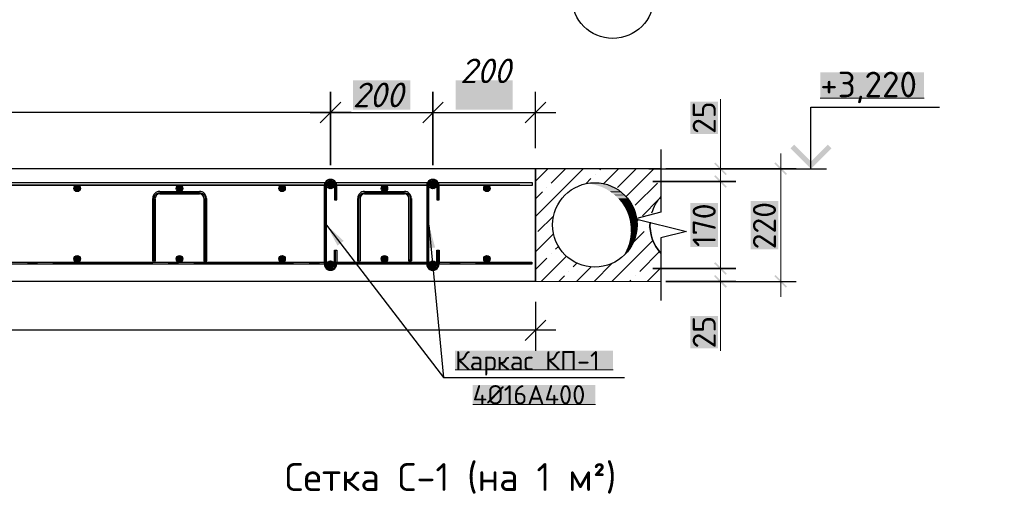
# Model space of a CAD drawing. Header units: millimetres. Extents: x 363306 to 7757304, y 1022887 to 1207196.
# Tile 607 of 656: x 2097948 to 2106967, y 1066486 to 1070910. Entities that reach past the tile are written whole.
import ezdxf

# ---------------------------------------------------------------- set-up
doc = ezdxf.new("R2010")
doc.units = ezdxf.units.MM
for name, color, linetype in [('0 @ 100', 7, 'Continuous'), ('PDF3_0', 7, 'Continuous'), ('PDF3__Армирования', 1, 'Continuous'), ('PDF3_Text', 7, 'Continuous'), ('PDF4_0', 7, 'Continuous'), ('PDF4_Text', 7, 'Continuous')]:
    doc.layers.add(name, color=color, linetype=linetype)
doc.layers.add('ACO-текст', color=7, linetype='Continuous', lineweight=20)
doc.layers.add('текст', color=7, linetype='Continuous', lineweight=25)
doc.layers.add('PDF3__ось', color=7, linetype='Continuous', true_color=0x989898)
doc.layers.add('PDF3_Layer7', color=7, linetype='Continuous', true_color=0x947000)
doc.styles.add('iso', font='isocpeur.TTF')
doc.styles.add('Mirazam', font='isocpeui.ttf')
doc.styles.add('PDF ISOCPEUR', font='isocpeur.TTF')
doc.styles.add('PDF ISOCPEUR Italic', font='isocpeui.ttf')
doc.styles.get("Standard").update_dxf_attribs({"font": 'isocpeui.ttf'})
doc.styles.add('ГОСТ 2.304', font='isocpeui.ttf')

msp = doc.modelspace()

# ---------------------------------------------------------------- linework, layer by layer
at = {"layer": 'PDF3_0', "lineweight": 25, "elevation": 0}
for points in [[(2100795.361, 1070247.048), (2100795.361, 1069575.186)], [(2101733.079, 1070247.048), (2101733.079, 1069575.186)], [(2100889.277, 1070153.132), (2100701.445, 1069965.3)], [(2101639.162, 1069965.3), (2101826.995, 1070153.132)], [(2104508.664, 1069426.365), (2103748.665, 1069426.365)], [(2104508.664, 1068628.8), (2103748.665, 1068628.8)]]:
    msp.add_lwpolyline(points, close=True, dxfattribs=at)
for points in [[(2102672.241, 1069731.232), (2102672.241, 1070247.048)], [(2102578.324, 1069965.3), (2102766.157, 1070153.132)], [(2100983.194, 1070059.216), (2089344.808, 1070059.216)], [(2100607.529, 1070059.216), (2101920.911, 1070059.216)], [(2101545.246, 1070059.216), (2102860.073, 1070059.216)], [(2105196.419, 1069543.399), (2105196.419, 1070106.896), (2106373.984, 1070106.896)], [(2103822.353, 1069719.673), (2103822.353, 1069543.399), (2103822.353, 1069144.617), (2103588.285, 1069085.377), (2104056.421, 1068968.343), (2103822.353, 1068910.548), (2103822.353, 1068510.321), (2103822.353, 1068335.492)], [(2103709.654, 1069543.399), (2105338.016, 1069543.399)], [(2105060.602, 1069543.399), (2103867.144, 1069543.399), (2104508.664, 1069543.399)], [(2100759.24, 1069027.582), (2101829.884, 1067630.398)], [(2101696.957, 1069027.582), (2101829.884, 1067630.398), (2103488.589, 1067630.398)], [(2104508.664, 1068510.321), (2103867.144, 1068510.321), (2105060.602, 1068510.321)], [(2102672.241, 1068323.933), (2102672.241, 1067874.58)], [(2102578.324, 1067968.497), (2102766.157, 1068156.329)], [(2102860.073, 1068062.413), (2089344.808, 1068062.413)]]:
    msp.add_lwpolyline(points, dxfattribs=at)
at = {"layer": 'PDF3_0', "lineweight": 18, "elevation": 0}
for points in [[(2104367.067, 1070180.585), (2104367.067, 1069543.399)], [(2104367.067, 1069284.768), (2104367.067, 1069683.551)], [(2104919.005, 1068370.169), (2104919.005, 1069683.551)], [(2103859.919, 1069543.399), (2104830.869, 1069543.399)], [(2104367.067, 1068487.203), (2104367.067, 1069566.517)], [(2104367.067, 1068768.952), (2104367.067, 1068370.169)], [(2104367.067, 1067873.136), (2104367.067, 1068510.321)]]:
    msp.add_lwpolyline(points, dxfattribs=at)
at = {"layer": 'PDF3_0', "color": 7, "lineweight": 0, "true_color": 0xffffff, "elevation": 0}
for points in [[(2105281.666, 1070190.699), (2106232.387, 1070190.699)], [(2101935.36, 1067701.197), (2103383.114, 1067701.197)], [(2102097.184, 1067383.326), (2103221.289, 1067383.326)]]:
    msp.add_lwpolyline(points, dxfattribs=at)
at = {"layer": 'PDF3_0', "lineweight": 30, "elevation": 0}
for points in [[(2102672.241, 1069543.399), (2087749.677, 1069543.399)], [(2102672.241, 1069543.399), (2102672.241, 1068510.321), (2102672.241, 1069543.399)], [(2102672.241, 1068510.321), (2089532.64, 1068510.321)]]:
    msp.add_lwpolyline(points, dxfattribs=at)
at = {"layer": 'PDF3_0', "color": 8, "lineweight": 25, "true_color": 0x767676, "elevation": 0}
for points in [[(2102672.241, 1069429.255), (2102786.385, 1069543.399)], [(2102672.241, 1069105.605), (2103110.035, 1069543.399)], [(2102816.727, 1069411.917), (2102948.21, 1069543.399)], [(2103261.745, 1069533.285), (2103271.86, 1069543.399)], [(2103296.422, 1069406.137), (2103433.684, 1069543.399)], [(2103425.015, 1069371.46), (2103595.509, 1069543.399)], [(2103503.038, 1069287.658), (2103757.334, 1069543.399)], [(2103134.597, 1069406.137), (2103180.833, 1069452.373)], [(2103221.289, 1069492.829), (2103221.289, 1069492.829)], [(2103586.84, 1069209.635), (2103789.121, 1069411.917)], [(2102672.241, 1069267.43), (2102735.815, 1069331.004)], [(2102776.271, 1069371.46), (2102776.271, 1069371.46)], [(2103651.859, 1069112.83), (2103803.57, 1069265.985)], [(2102695.358, 1068966.898), (2102838.4, 1069109.94)], [(2103602.734, 1069063.704), (2103617.182, 1069078.153)], [(2103570.947, 1068870.092), (2103667.752, 1068966.898)], [(2103708.209, 1069007.354), (2103708.209, 1069007.354)], [(2102672.241, 1068781.955), (2102838.4, 1068946.67)], [(2103373, 1068510.321), (2103748.665, 1068885.986)], [(2102857.183, 1068805.073), (2102883.191, 1068831.081)], [(2103627.296, 1068602.792), (2103807.904, 1068783.4)], [(2102672.241, 1068620.131), (2102776.271, 1068724.161)], [(2102725.701, 1068510.321), (2102955.434, 1068741.499)], [(2102816.727, 1068764.617), (2102816.727, 1068764.617)], [(2102978.552, 1068602.792), (2102978.552, 1068602.792)], [(2103019.008, 1068643.248), (2103052.24, 1068676.48)], [(2103049.35, 1068510.321), (2103179.388, 1068641.804)], [(2103211.175, 1068510.321), (2103373, 1068673.591)], [(2103696.65, 1068510.321), (2103822.353, 1068636.024)], [(2102887.525, 1068510.321), (2102938.096, 1068562.336)], [(2103534.825, 1068510.321), (2103546.384, 1068521.88)], [(2103586.84, 1068562.336), (2103586.84, 1068562.336)]]:
    msp.add_lwpolyline(points, dxfattribs=at)
at = {"layer": 'PDF3_0', "color": 1, "lineweight": 20, "elevation": 0}
for points in [[(2100766.464, 1069387.354), (2100793.916, 1069416.251)], [(2100766.464, 1069378.685), (2100802.586, 1069414.806)], [(2100769.354, 1069400.358), (2100782.357, 1069413.361)], [(2100769.354, 1069372.905), (2100809.81, 1069411.917)], [(2100773.688, 1069367.126), (2100814.144, 1069407.582)], [(2101704.181, 1069387.354), (2101733.079, 1069416.251)], [(2101705.626, 1069378.685), (2101741.748, 1069414.806)], [(2101707.071, 1069400.358), (2101720.075, 1069413.361)], [(2101708.516, 1069372.905), (2101747.527, 1069411.917)], [(2101712.85, 1069367.126), (2101753.307, 1069407.582)], [(2100778.023, 1069362.791), (2100818.479, 1069403.247)], [(2100785.247, 1069359.901), (2100821.369, 1069397.468)], [(2100792.472, 1069358.457), (2100824.259, 1069390.244)], [(2100802.586, 1069358.457), (2100822.814, 1069380.129)], [(2101717.185, 1069362.791), (2101757.641, 1069403.247)], [(2101722.964, 1069359.901), (2101760.531, 1069397.468)], [(2101730.189, 1069358.457), (2101761.976, 1069390.244)], [(2101740.303, 1069358.457), (2101761.976, 1069380.129)], [(2100766.464, 1068669.256), (2100793.916, 1068698.153)], [(2100766.464, 1068660.587), (2100802.586, 1068696.708)], [(2100769.354, 1068682.26), (2100782.357, 1068695.264)], [(2100769.354, 1068654.807), (2100809.81, 1068693.819)], [(2100773.688, 1068649.028), (2100814.144, 1068689.484)], [(2100778.023, 1068644.693), (2100818.479, 1068685.15)], [(2101704.181, 1068669.256), (2101733.079, 1068698.153)], [(2101705.626, 1068660.587), (2101741.748, 1068696.708)], [(2101707.071, 1068682.26), (2101720.075, 1068695.264)], [(2101708.516, 1068654.807), (2101747.527, 1068693.819)], [(2101712.85, 1068649.028), (2101753.307, 1068690.929)], [(2101717.185, 1068644.693), (2101757.641, 1068685.15)], [(2100785.247, 1068641.804), (2100821.369, 1068679.37)], [(2100792.472, 1068640.359), (2100824.259, 1068672.146)], [(2100802.586, 1068640.359), (2100822.814, 1068662.032)], [(2101722.964, 1068641.804), (2101760.531, 1068679.37)], [(2101730.189, 1068640.359), (2101761.976, 1068672.146)], [(2101740.303, 1068640.359), (2101761.976, 1068662.032)]]:
    msp.add_lwpolyline(points, dxfattribs=at)
at = {"layer": 'PDF3_0', "color": 22, "lineweight": 20, "true_color": 0xb82d00, "elevation": 0}
for points in [[(2098446.011, 1069362.791), (2098474.908, 1069391.688)], [(2098447.456, 1069352.677), (2098485.022, 1069390.244)], [(2098451.791, 1069344.008), (2098492.247, 1069385.909)], [(2098459.015, 1069338.228), (2098499.471, 1069378.685)], [(2098467.684, 1069335.339), (2098502.361, 1069370.015)], [(2098480.688, 1069335.339), (2098502.361, 1069357.012)], [(2099383.728, 1069362.791), (2099412.626, 1069391.688)], [(2099386.618, 1069352.677), (2099424.185, 1069390.244)], [(2099390.953, 1069344.008), (2099431.409, 1069385.909)], [(2099398.177, 1069338.228), (2099437.188, 1069378.685)], [(2099406.846, 1069335.339), (2099441.523, 1069370.015)], [(2099418.405, 1069335.339), (2099441.523, 1069357.012)], [(2100322.89, 1069362.791), (2100351.788, 1069391.688)], [(2100324.335, 1069352.677), (2100361.902, 1069390.244)], [(2100328.67, 1069344.008), (2100370.571, 1069385.909)], [(2100335.894, 1069338.228), (2100376.35, 1069378.685)], [(2100344.563, 1069335.339), (2100379.24, 1069370.015)], [(2100357.567, 1069335.339), (2100379.24, 1069357.012)], [(2101260.608, 1069362.791), (2101289.505, 1069391.688)], [(2101263.497, 1069352.677), (2101301.064, 1069390.244)], [(2101267.832, 1069344.008), (2101308.288, 1069385.909)], [(2101275.056, 1069338.228), (2101314.068, 1069378.685)], [(2101283.726, 1069335.339), (2101318.402, 1069370.015)], [(2101296.729, 1069335.339), (2101318.402, 1069357.012)], [(2102199.77, 1069362.791), (2102228.667, 1069391.688)], [(2102201.215, 1069352.677), (2102238.781, 1069390.244)], [(2102206.994, 1069344.008), (2102247.45, 1069385.909)], [(2102212.774, 1069338.228), (2102253.23, 1069378.685)], [(2102221.443, 1069335.339), (2102257.564, 1069370.015)], [(2102234.447, 1069335.339), (2102257.564, 1069357.012)], [(2098446.011, 1068712.602), (2098479.243, 1068745.834)], [(2098447.456, 1068725.606), (2098464.794, 1068744.389)], [(2098448.901, 1068702.488), (2098487.912, 1068741.499)], [(2098454.68, 1068695.264), (2098495.136, 1068737.165)], [(2098461.905, 1068690.929), (2098500.916, 1068728.495)], [(2098472.019, 1068688.039), (2098503.806, 1068719.826)], [(2098487.912, 1068690.929), (2098499.471, 1068702.488)], [(2099383.728, 1068712.602), (2099416.96, 1068745.834)], [(2099385.173, 1068725.606), (2099403.956, 1068744.389)], [(2099388.063, 1068702.488), (2099427.074, 1068741.499)], [(2099392.398, 1068695.264), (2099434.299, 1068737.165)], [(2099401.067, 1068690.929), (2099438.633, 1068728.495)], [(2099411.181, 1068688.039), (2099441.523, 1068719.826)], [(2099427.074, 1068690.929), (2099438.633, 1068702.488)], [(2100322.89, 1068712.602), (2100356.122, 1068745.834)], [(2100324.335, 1068725.606), (2100343.119, 1068744.389)], [(2100325.78, 1068702.488), (2100364.792, 1068741.499)], [(2100331.56, 1068695.264), (2100372.016, 1068737.165)], [(2100338.784, 1068690.929), (2100377.795, 1068728.495)], [(2100348.898, 1068688.039), (2100380.685, 1068719.826)], [(2100364.792, 1068690.929), (2100376.35, 1068702.488)], [(2101262.053, 1068712.602), (2101295.284, 1068745.834)], [(2101262.053, 1068725.606), (2101280.836, 1068744.389)], [(2101264.942, 1068702.488), (2101303.954, 1068741.499)], [(2101270.722, 1068695.264), (2101311.178, 1068737.165)], [(2101277.946, 1068690.929), (2101316.957, 1068728.495)], [(2101288.06, 1068688.039), (2101318.402, 1068719.826)], [(2101303.954, 1068690.929), (2101315.513, 1068702.488)], [(2102199.77, 1068712.602), (2102233.002, 1068745.834)], [(2102201.215, 1068725.606), (2102219.998, 1068744.389)], [(2102202.66, 1068702.488), (2102243.116, 1068741.499)], [(2102208.439, 1068695.264), (2102250.34, 1068737.165)], [(2102215.663, 1068690.929), (2102254.675, 1068728.495)], [(2102225.777, 1068688.039), (2102257.564, 1068719.826)], [(2102243.116, 1068690.929), (2102254.675, 1068702.488)]]:
    msp.add_lwpolyline(points, dxfattribs=at)
at = {"layer": 'PDF3_0', "color": 5, "lineweight": 25, "elevation": 0}
for points in [[(2099652.473, 1068689.484), (2099636.58, 1068703.933)], [(2099646.694, 1068688.039), (2099636.58, 1068698.153)], [(2099655.363, 1068690.929), (2099639.469, 1068708.267)], [(2099658.253, 1068695.264), (2099643.804, 1068709.712)], [(2099658.253, 1068701.043), (2099649.583, 1068711.157)], [(2101529.353, 1068689.484), (2101513.459, 1068703.933)], [(2101523.573, 1068688.039), (2101513.459, 1068698.153)], [(2101532.242, 1068690.929), (2101516.349, 1068708.267)], [(2101535.132, 1068695.264), (2101520.683, 1068709.712)], [(2101536.577, 1068701.043), (2101526.463, 1068711.157)]]:
    msp.add_lwpolyline(points, dxfattribs=at)
at = {"layer": 'PDF3_0', "lineweight": 0, "elevation": 0}
msp.add_lwpolyline([(2102672.241, 1068510.321), (2103822.353, 1068510.321)], dxfattribs=at)
at = {"layer": 'PDF3_0', "color": 7, "true_color": 0xffffff, "transparency": 33554559}
for points in [[(2105281.666, 1070426.212, 0), (2106232.387, 1070426.212, 0), (2105281.666, 1070190.699, 0)], [(2106232.387, 1070426.212, 0), (2105281.666, 1070190.699, 0), (2106232.387, 1070190.699, 0)], [(2101001.977, 1070353.968, 0), (2101001.977, 1070083.779, 0), (2101526.463, 1070353.968, 0)], [(2101001.977, 1070083.779, 0), (2101526.463, 1070353.968, 0), (2101526.463, 1070083.779, 0)], [(2101941.139, 1070353.968, 0), (2101941.139, 1070083.779, 0), (2102464.18, 1070353.968, 0)], [(2101941.139, 1070083.779, 0), (2102464.18, 1070353.968, 0), (2102464.18, 1070083.779, 0)], [(2104091.098, 1069862.714, 0), (2104343.949, 1069862.714, 0), (2104091.098, 1070157.467, 0)], [(2104343.949, 1069862.714, 0), (2104091.098, 1070157.467, 0), (2104343.949, 1070157.467, 0)], [(2104091.098, 1068826.746, 0), (2104343.949, 1068826.746, 0), (2104091.098, 1069228.419, 0)], [(2104343.949, 1068826.746, 0), (2104091.098, 1069228.419, 0), (2104343.949, 1069228.419, 0)], [(2104643.036, 1068805.073, 0), (2104895.888, 1068805.073, 0), (2104643.036, 1069248.647, 0)], [(2104895.888, 1068805.073, 0), (2104643.036, 1069248.647, 0), (2104895.888, 1069248.647, 0)], [(2104091.098, 1067896.253, 0), (2104343.949, 1067896.253, 0), (2104091.098, 1068192.451, 0)], [(2104343.949, 1067896.253, 0), (2104091.098, 1068192.451, 0), (2104343.949, 1068192.451, 0)], [(2101935.36, 1067876.025, 0), (2103383.114, 1067876.025, 0), (2101935.36, 1067701.197, 0)], [(2103383.114, 1067876.025, 0), (2101935.36, 1067701.197, 0), (2103383.114, 1067701.197, 0)], [(2102097.184, 1067559.6, 0), (2103221.289, 1067559.6, 0), (2102097.184, 1067383.326, 0)], [(2103221.289, 1067559.6, 0), (2102097.184, 1067383.326, 0), (2103221.289, 1067383.326, 0)]]:
    msp.add_solid(points, dxfattribs=at)
at = {"layer": 'PDF3_0', "transparency": 33554559}
for points in [[(2105008.587, 1069731.232, 0), (2105196.419, 1069609.863, 0), (2105041.819, 1069764.464, 0)], [(2105196.419, 1069543.399, 0), (2105008.587, 1069731.232, 0), (2105196.419, 1069609.863, 0)], [(2105384.252, 1069731.232, 0), (2105196.419, 1069609.863, 0), (2105351.02, 1069764.464, 0)], [(2105196.419, 1069543.399, 0), (2105384.252, 1069731.232, 0), (2105196.419, 1069609.863, 0)], [(2104426.306, 1069495.719, 0), (2104309.272, 1069591.08, 0), (2104319.387, 1069601.194, 0)], [(2104414.748, 1069485.605, 0), (2104426.306, 1069495.719, 0), (2104309.272, 1069591.08, 0)], [(2104976.8, 1069495.719, 0), (2104861.211, 1069591.08, 0), (2104871.325, 1069601.194, 0)], [(2104966.686, 1069485.605, 0), (2104976.8, 1069495.719, 0), (2104861.211, 1069591.08, 0)], [(2104426.306, 1069378.685, 0), (2104309.272, 1069472.601, 0), (2104319.387, 1069484.16, 0)], [(2104319.387, 1069484.16, 0), (2104309.272, 1069472.601, 0), (2104426.306, 1069378.685, 0)], [(2104414.748, 1069367.126, 0), (2104426.306, 1069378.685, 0), (2104309.272, 1069472.601, 0)], [(2104309.272, 1069472.601, 0), (2104426.306, 1069378.685, 0), (2104414.748, 1069367.126, 0)], [(2100759.24, 1069027.582, 0), (2100915.285, 1068881.651, 0), (2100858.935, 1068838.305, 0)], [(2101696.957, 1069027.582, 0), (2101753.307, 1068820.967, 0), (2101682.508, 1068813.742, 0)], [(2104319.387, 1068686.594, 0), (2104309.272, 1068675.035, 0), (2104426.306, 1068581.119, 0)], [(2104426.306, 1068581.119, 0), (2104309.272, 1068675.035, 0), (2104319.387, 1068686.594, 0)], [(2104309.272, 1068675.035, 0), (2104426.306, 1068581.119, 0), (2104414.748, 1068569.56, 0)], [(2104414.748, 1068569.56, 0), (2104426.306, 1068581.119, 0), (2104309.272, 1068675.035, 0)], [(2104319.387, 1068569.56, 0), (2104309.272, 1068558.001, 0), (2104426.306, 1068464.085, 0)], [(2104309.272, 1068558.001, 0), (2104426.306, 1068464.085, 0), (2104414.748, 1068452.526, 0)], [(2104871.325, 1068569.56, 0), (2104861.211, 1068558.001, 0), (2104976.8, 1068464.085, 0)], [(2104861.211, 1068558.001, 0), (2104976.8, 1068464.085, 0), (2104966.686, 1068452.526, 0)]]:
    msp.add_solid(points, dxfattribs=at)
at = {"layer": 'PDF3_0', "color": 8, "true_color": 0x767676, "transparency": 33554559}
for points in [[(2103154.825, 1069409.027, 0), (2103287.753, 1069407.582, 0), (2103143.267, 1069407.582, 0)], [(2103287.753, 1069407.582, 0), (2103143.267, 1069407.582, 0), (2103312.316, 1069401.802, 0)], [(2103143.267, 1069407.582, 0), (2103312.316, 1069401.802, 0), (2103190.947, 1069401.802, 0)], [(2103189.502, 1069413.361, 0), (2103281.974, 1069409.027, 0), (2103154.825, 1069409.027, 0)], [(2103281.974, 1069409.027, 0), (2103154.825, 1069409.027, 0), (2103287.753, 1069407.582, 0)], [(2103235.738, 1069413.361, 0), (2103240.072, 1069413.361, 0), (2103189.502, 1069413.361, 0)], [(2103240.072, 1069413.361, 0), (2103189.502, 1069413.361, 0), (2103281.974, 1069409.027, 0)], [(2103312.316, 1069401.802, 0), (2103190.947, 1069401.802, 0), (2103326.764, 1069398.913, 0)], [(2103190.947, 1069401.802, 0), (2103326.764, 1069398.913, 0), (2103205.396, 1069398.913, 0)], [(2103326.764, 1069398.913, 0), (2103205.396, 1069398.913, 0), (2103346.992, 1069390.244, 0)], [(2103205.396, 1069398.913, 0), (2103346.992, 1069390.244, 0), (2103237.183, 1069390.244, 0)], [(2103346.992, 1069390.244, 0), (2103237.183, 1069390.244, 0), (2103370.11, 1069383.019, 0)], [(2103237.183, 1069390.244, 0), (2103370.11, 1069383.019, 0), (2103260.301, 1069383.019, 0)], [(2103370.11, 1069383.019, 0), (2103260.301, 1069383.019, 0), (2103386.004, 1069374.35, 0)], [(2103260.301, 1069383.019, 0), (2103386.004, 1069374.35, 0), (2103283.418, 1069374.35, 0)], [(2103386.004, 1069374.35, 0), (2103283.418, 1069374.35, 0), (2103410.567, 1069362.791, 0)], [(2103283.418, 1069374.35, 0), (2103410.567, 1069362.791, 0), (2103309.426, 1069362.791, 0)], [(2103410.567, 1069362.791, 0), (2103309.426, 1069362.791, 0), (2103423.57, 1069354.122, 0)], [(2103309.426, 1069362.791, 0), (2103423.57, 1069354.122, 0), (2103325.32, 1069354.122, 0)], [(2103423.57, 1069354.122, 0), (2103325.32, 1069354.122, 0), (2103449.578, 1069336.784, 0)], [(2103325.32, 1069354.122, 0), (2103449.578, 1069336.784, 0), (2103352.772, 1069336.784, 0)], [(2103449.578, 1069336.784, 0), (2103352.772, 1069336.784, 0), (2103458.247, 1069328.114, 0)], [(2103352.772, 1069336.784, 0), (2103458.247, 1069328.114, 0), (2103365.776, 1069328.114, 0)], [(2103458.247, 1069328.114, 0), (2103365.776, 1069328.114, 0), (2103484.255, 1069306.441, 0)], [(2103365.776, 1069328.114, 0), (2103484.255, 1069306.441, 0), (2103393.228, 1069306.441, 0)], [(2103484.255, 1069306.441, 0), (2103393.228, 1069306.441, 0), (2103491.479, 1069299.217, 0)], [(2103393.228, 1069306.441, 0), (2103491.479, 1069299.217, 0), (2103403.342, 1069299.217, 0)], [(2103491.479, 1069299.217, 0), (2103403.342, 1069299.217, 0), (2103516.042, 1069273.21, 0)], [(2103403.342, 1069299.217, 0), (2103516.042, 1069273.21, 0), (2103429.35, 1069273.21, 0)], [(2103516.042, 1069273.21, 0), (2103429.35, 1069273.21, 0), (2103521.821, 1069264.54, 0)], [(2103429.35, 1069273.21, 0), (2103521.821, 1069264.54, 0), (2103436.574, 1069264.54, 0)], [(2103521.821, 1069264.54, 0), (2103436.574, 1069264.54, 0), (2103542.049, 1069235.643, 0)], [(2103436.574, 1069264.54, 0), (2103542.049, 1069235.643, 0), (2103459.692, 1069235.643, 0)], [(2103542.049, 1069235.643, 0), (2103459.692, 1069235.643, 0), (2103547.829, 1069226.974, 0)], [(2103459.692, 1069235.643, 0), (2103547.829, 1069226.974, 0), (2103466.916, 1069226.974, 0)], [(2103547.829, 1069226.974, 0), (2103466.916, 1069226.974, 0), (2103565.167, 1069195.187, 0)], [(2103466.916, 1069226.974, 0), (2103565.167, 1069195.187, 0), (2103487.144, 1069195.187, 0)], [(2103565.167, 1069195.187, 0), (2103487.144, 1069195.187, 0), (2103568.057, 1069186.518, 0)], [(2103487.144, 1069195.187, 0), (2103568.057, 1069186.518, 0), (2103492.924, 1069186.518, 0)], [(2103568.057, 1069186.518, 0), (2103492.924, 1069186.518, 0), (2103582.505, 1069153.286, 0)], [(2103492.924, 1069186.518, 0), (2103582.505, 1069153.286, 0), (2103508.817, 1069153.286, 0)], [(2103582.505, 1069153.286, 0), (2103508.817, 1069153.286, 0), (2103585.395, 1069144.617, 0)], [(2103508.817, 1069153.286, 0), (2103585.395, 1069144.617, 0), (2103513.152, 1069144.617, 0)], [(2103585.395, 1069144.617, 0), (2103513.152, 1069144.617, 0), (2103595.509, 1069108.495, 0)], [(2103513.152, 1069144.617, 0), (2103595.509, 1069108.495, 0), (2103526.156, 1069108.495, 0)], [(2103595.509, 1069108.495, 0), (2103526.156, 1069108.495, 0), (2103596.954, 1069099.826, 0)], [(2103526.156, 1069108.495, 0), (2103596.954, 1069099.826, 0), (2103529.045, 1069099.826, 0)], [(2103596.954, 1069099.826, 0), (2103529.045, 1069099.826, 0), (2103602.734, 1069063.704, 0)], [(2103529.045, 1069099.826, 0), (2103602.734, 1069063.704, 0), (2103537.715, 1069063.704, 0)], [(2103602.734, 1069063.704, 0), (2103537.715, 1069063.704, 0), (2103602.734, 1069052.145, 0)], [(2103537.715, 1069063.704, 0), (2103602.734, 1069052.145, 0), (2103539.16, 1069052.145, 0)], [(2103602.734, 1069052.145, 0), (2103539.16, 1069052.145, 0), (2103604.178, 1069017.468, 0)], [(2103539.16, 1069052.145, 0), (2103604.178, 1069017.468, 0), (2103543.494, 1069017.468, 0)], [(2103546.384, 1068956.784, 0), (2103591.175, 1068926.442, 0), (2103542.049, 1068926.442, 0)], [(2103604.178, 1069017.468, 0), (2103543.494, 1069017.468, 0), (2103602.734, 1069005.91, 0)], [(2103543.494, 1069017.468, 0), (2103602.734, 1069005.91, 0), (2103544.939, 1069005.91, 0)], [(2103602.734, 1069005.91, 0), (2103544.939, 1069005.91, 0), (2103599.844, 1068971.233, 0)], [(2103544.939, 1069005.91, 0), (2103599.844, 1068971.233, 0), (2103544.939, 1068971.233, 0)], [(2103599.844, 1068971.233, 0), (2103544.939, 1068971.233, 0), (2103596.954, 1068956.784, 0)], [(2103544.939, 1068971.233, 0), (2103596.954, 1068956.784, 0), (2103546.384, 1068956.784, 0)], [(2103596.954, 1068956.784, 0), (2103546.384, 1068956.784, 0), (2103591.175, 1068926.442, 0)], [(2103534.825, 1068883.096, 0), (2103566.612, 1068862.868, 0), (2103530.49, 1068862.868, 0)], [(2103540.604, 1068910.548, 0), (2103575.281, 1068883.096, 0), (2103534.825, 1068883.096, 0)], [(2103575.281, 1068883.096, 0), (2103534.825, 1068883.096, 0), (2103566.612, 1068862.868, 0)], [(2103542.049, 1068926.442, 0), (2103585.395, 1068910.548, 0), (2103540.604, 1068910.548, 0)], [(2103585.395, 1068910.548, 0), (2103540.604, 1068910.548, 0), (2103575.281, 1068883.096, 0)], [(2103591.175, 1068926.442, 0), (2103542.049, 1068926.442, 0), (2103585.395, 1068910.548, 0)], [(2103494.369, 1068774.731, 0), (2103490.034, 1068766.062, 0), (2103503.038, 1068766.062, 0)], [(2103507.372, 1068802.184, 0), (2103510.262, 1068774.731, 0), (2103494.369, 1068774.731, 0)], [(2103494.369, 1068774.731, 0), (2103510.262, 1068774.731, 0), (2103503.038, 1068766.062, 0)], [(2103514.597, 1068818.077, 0), (2103531.935, 1068802.184, 0), (2103507.372, 1068802.184, 0)], [(2103531.935, 1068802.184, 0), (2103507.372, 1068802.184, 0), (2103510.262, 1068774.731, 0)], [(2103523.266, 1068841.195, 0), (2103542.049, 1068818.077, 0), (2103514.597, 1068818.077, 0)], [(2103542.049, 1068818.077, 0), (2103514.597, 1068818.077, 0), (2103531.935, 1068802.184, 0)], [(2103530.49, 1068862.868, 0), (2103556.498, 1068841.195, 0), (2103523.266, 1068841.195, 0)], [(2103556.498, 1068841.195, 0), (2103523.266, 1068841.195, 0), (2103542.049, 1068818.077, 0)], [(2103566.612, 1068862.868, 0), (2103530.49, 1068862.868, 0), (2103556.498, 1068841.195, 0)], [(2103490.034, 1068766.062, 0), (2103503.038, 1068766.062, 0), (2103469.806, 1068734.275, 0)]]:
    msp.add_solid(points, dxfattribs=at)
at = {"layer": 'PDF3__Армирования', "lineweight": 30, "elevation": 0}
for points in [[(2102527.754, 1069391.688), (2089896.746, 1069391.688), (2102644.788, 1069391.688), (2102644.788, 1069413.361), (2089901.081, 1069413.361)], [(2089810.054, 1068688.039), (2102640.454, 1068688.039), (2102640.454, 1068667.811), (2089614.997, 1068667.811)]]:
    msp.add_lwpolyline(points, dxfattribs=at)
at = {"layer": 'PDF3__Армирования', "color": 172, "lineweight": 30, "true_color": 0x0000dd, "elevation": 0}
for points in [[(2099230.573, 1069333.894), (2099596.123, 1069333.894)], [(2101107.452, 1069333.894), (2101473.003, 1069333.894)], [(2099166.999, 1068699.598), (2099166.999, 1069271.765)], [(2099190.116, 1069271.765), (2099190.116, 1068699.598)], [(2099596.123, 1069310.776), (2099230.573, 1069310.776)], [(2099636.58, 1068699.598), (2099636.58, 1069271.765)], [(2099659.698, 1069271.765), (2099659.698, 1068699.598)], [(2101043.878, 1068699.598), (2101043.878, 1069271.765)], [(2101066.996, 1069271.765), (2101066.996, 1068699.598)], [(2101473.003, 1069310.776), (2101107.452, 1069310.776)], [(2101513.459, 1068699.598), (2101513.459, 1069271.765)], [(2101536.577, 1069271.765), (2101536.577, 1068699.598)]]:
    msp.add_lwpolyline(points, dxfattribs=at)
at = {"layer": 'PDF3__Армирования', "color": 219, "lineweight": 30, "true_color": 0x642065, "elevation": 0}
for points in [[(2100737.567, 1069387.354), (2100737.567, 1069027.582), (2100737.567, 1068669.256)], [(2100759.24, 1068669.256), (2100759.24, 1069027.582), (2100759.24, 1069387.354)], [(2100831.483, 1069387.354), (2100831.483, 1069257.316), (2100851.711, 1069257.316), (2100851.711, 1069387.354)], [(2101676.729, 1069387.354), (2101676.729, 1069027.582), (2101676.729, 1068669.256)], [(2101696.957, 1068669.256), (2101696.957, 1069027.582), (2101696.957, 1069387.354)], [(2101769.2, 1069387.354), (2101769.2, 1069257.316), (2101790.873, 1069257.316), (2101790.873, 1069387.354)], [(2100831.483, 1068669.256), (2100831.483, 1068797.849), (2100851.711, 1068797.849), (2100851.711, 1068669.256)], [(2101769.2, 1068669.256), (2101769.2, 1068797.849), (2101790.873, 1068797.849), (2101790.873, 1068669.256)]]:
    msp.add_lwpolyline(points, dxfattribs=at)
at = {"layer": 'PDF3__Армирования', "lineweight": 30}
for centre in [(2100794.639, 1069388.077, 0), (2101732.356, 1069388.077, 0), (2098474.186, 1069363.514, 0), (2098474.186, 1069363.514, 0), (2099411.904, 1069363.514, 0), (2099411.904, 1069363.514, 0), (2100351.066, 1069363.514, 0), (2100351.066, 1069363.514, 0), (2101288.783, 1069363.514, 0), (2101288.783, 1069363.514, 0), (2102227.945, 1069363.514, 0), (2102227.945, 1069363.514, 0), (2098474.186, 1068717.659, 0), (2098474.186, 1068717.659, 0), (2099411.904, 1068717.659, 0), (2099411.904, 1068717.659, 0), (2100351.066, 1068717.659, 0), (2100351.066, 1068717.659, 0), (2100794.639, 1068669.979, 0), (2101288.783, 1068717.659, 0), (2101288.783, 1068717.659, 0), (2101732.356, 1068669.979, 0), (2102227.945, 1068717.659, 0), (2102227.945, 1068717.659, 0)]:
    msp.add_circle(centre, 29.619, dxfattribs=at)
at = {"layer": 'PDF3__Армирования', "color": 172, "lineweight": 30, "true_color": 0x0000dd}
for centre in [(2099647.416, 1068700.321, 0), (2101524.296, 1068700.321, 0)]:
    msp.add_circle(centre, 10.836, dxfattribs=at)
at = {"layer": 'PDF3__Армирования', "color": 219, "lineweight": 30, "true_color": 0x642065}
for centre, radius, start, end in [((2100794.639, 1069388.076, 0), 57.072, 359.9999956, 180.0000044), ((2100794.639, 1069388.076, 0), 36.844, 0.0000032, 179.9999968), ((2101732.356, 1069388.076, 0), 57.072, 359.9999956, 180.0000044), ((2101732.356, 1069388.076, 0), 36.844, 0.0000032, 179.9999968), ((2100794.639, 1068669.978, 0), 57.072, 179.9999956, 0.0000044), ((2100794.639, 1068669.978, 0), 36.844, 180.0000032, 359.9999968), ((2101732.356, 1068669.978, 0), 57.072, 179.9999956, 0.0000044), ((2101732.356, 1068669.978, 0), 36.844, 180.0000032, 359.9999968)]:
    msp.add_arc(centre, radius, start, end, dxfattribs=at)
at = {"layer": 'PDF3__Армирования', "color": 172, "lineweight": 30, "true_color": 0x0000dd}
for centre, radius, start, end in [((2099229.85, 1069272.487, 0), 62.852, 89.9999943, 180.0000057), ((2099595.401, 1069272.487, 0), 62.852, 359.9999943, 90.0000057), ((2101106.73, 1069272.487, 0), 62.852, 89.9999943, 180.0000057), ((2101472.28, 1069272.487, 0), 62.852, 359.9999943, 90.0000057), ((2099229.85, 1069272.487, 0), 39.734, 90.0000017, 179.9999983), ((2099595.401, 1069272.487, 0), 39.734, 0.0000017, 89.9999983), ((2101106.73, 1069272.487, 0), 39.734, 90.0000017, 179.9999983), ((2101472.28, 1069272.487, 0), 39.734, 0.0000017, 89.9999983), ((2099177.835, 1068700.321, 0), 10.836, 179.9835196, 0.0000491), ((2101054.714, 1068700.321, 0), 10.836, 179.9835196, 0.0000491)]:
    msp.add_arc(centre, radius, start, end, dxfattribs=at)
at = {"layer": 'PDF3__ось', "color": 219, "lineweight": 25, "true_color": 0x642065, "elevation": 0}
for points in [[(2100841.597, 1069257.316), (2100841.597, 1069387.354), (2100840.152, 1069396.023), (2100838.707, 1069403.247), (2100834.373, 1069411.917), (2100830.038, 1069417.696), (2100822.814, 1069423.475), (2100815.589, 1069429.255), (2100808.365, 1069432.145), (2100799.696, 1069433.589), (2100791.027, 1069433.589), (2100782.357, 1069432.145), (2100773.688, 1069429.255), (2100766.464, 1069423.475), (2100760.685, 1069417.696), (2100754.905, 1069411.917), (2100752.015, 1069403.247), (2100749.126, 1069396.023), (2100749.126, 1069387.354), (2100749.126, 1069027.582), (2100749.126, 1068669.256), (2100749.126, 1068660.587), (2100752.015, 1068651.918), (2100754.905, 1068644.693), (2100760.685, 1068637.469), (2100766.464, 1068631.69), (2100773.688, 1068627.355), (2100782.357, 1068624.465), (2100791.027, 1068623.02), (2100799.696, 1068623.02), (2100808.365, 1068624.465), (2100815.589, 1068627.355), (2100822.814, 1068631.69), (2100830.038, 1068637.469), (2100834.373, 1068644.693), (2100838.707, 1068651.918), (2100840.152, 1068660.587), (2100841.597, 1068669.256), (2100841.597, 1068797.849)], [(2101780.759, 1069257.316), (2101780.759, 1069387.354), (2101779.314, 1069396.023), (2101776.424, 1069403.247), (2101773.535, 1069411.917), (2101767.755, 1069417.696), (2101761.976, 1069423.475), (2101754.751, 1069429.255), (2101746.082, 1069432.145), (2101737.413, 1069433.589), (2101728.744, 1069433.589), (2101721.52, 1069432.145), (2101712.85, 1069429.255), (2101705.626, 1069423.475), (2101699.847, 1069417.696), (2101694.067, 1069411.917), (2101689.733, 1069403.247), (2101688.288, 1069396.023), (2101686.843, 1069387.354), (2101686.843, 1069027.582), (2101686.843, 1068669.256), (2101688.288, 1068660.587), (2101689.733, 1068651.918), (2101694.067, 1068644.693), (2101699.847, 1068637.469), (2101705.626, 1068631.69), (2101712.85, 1068627.355), (2101721.52, 1068624.465), (2101728.744, 1068623.02), (2101737.413, 1068623.02), (2101746.082, 1068624.465), (2101754.751, 1068627.355), (2101761.976, 1068631.69), (2101767.755, 1068637.469), (2101773.535, 1068644.693), (2101776.424, 1068651.918), (2101779.314, 1068660.587), (2101780.759, 1068669.256), (2101780.759, 1068797.849)]]:
    msp.add_lwpolyline(points, dxfattribs=at)
at = {"layer": 'PDF3__ось', "lineweight": 25, "elevation": 0}
for points in [[(2099178.558, 1068699.598), (2099178.558, 1069271.765), (2099178.558, 1069280.434), (2099181.447, 1069289.103), (2099185.782, 1069296.327), (2099190.116, 1069304.997), (2099197.341, 1069310.776), (2099204.565, 1069316.555), (2099211.789, 1069319.445), (2099220.459, 1069322.335), (2099230.573, 1069322.335), (2099596.123, 1069322.335), (2099604.793, 1069322.335), (2099613.462, 1069319.445), (2099622.131, 1069316.555), (2099629.355, 1069310.776), (2099635.135, 1069304.997), (2099640.914, 1069296.327), (2099643.804, 1069289.103), (2099646.694, 1069280.434), (2099648.139, 1069271.765), (2099648.139, 1068699.598)], [(2101055.437, 1068699.598), (2101055.437, 1069271.765), (2101056.882, 1069280.434), (2101058.327, 1069289.103), (2101062.661, 1069296.327), (2101066.996, 1069304.997), (2101074.22, 1069310.776), (2101081.444, 1069316.555), (2101090.114, 1069319.445), (2101098.783, 1069322.335), (2101107.452, 1069322.335), (2101473.003, 1069322.335), (2101481.672, 1069322.335), (2101490.341, 1069319.445), (2101499.01, 1069316.555), (2101506.235, 1069310.776), (2101512.014, 1069304.997), (2101517.794, 1069296.327), (2101522.128, 1069289.103), (2101523.573, 1069280.434), (2101525.018, 1069271.765), (2101525.018, 1068699.598)], [(2098110.802, 1068677.925), (2098018.331, 1068677.925)], [(2099166.999, 1068677.925), (2098252.399, 1068677.925)], [(2099402.512, 1068677.925), (2099308.595, 1068677.925)], [(2100457.263, 1068677.925), (2099542.663, 1068677.925)], [(2100692.776, 1068677.925), (2100598.86, 1068677.925)], [(2101748.972, 1068677.925), (2100832.928, 1068677.925)], [(2101983.04, 1068677.925), (2101889.124, 1068677.925)], [(2102123.192, 1068677.925), (2102640.454, 1068677.925), (2102539.313, 1068677.925)]]:
    msp.add_lwpolyline(points, dxfattribs=at)
at = {"layer": 'PDF3_Layer7', "lineweight": 25, "elevation": 0}
msp.add_lwpolyline([(2103822.353, 1069543.399), (2102672.241, 1069543.399)], dxfattribs=at)
msp.add_lwpolyline([(2103722.017, 1069053.228, 0.20332635), (2103821.732, 1068768.309, -0.20332635)], format="xyb", close=True, dxfattribs=at)
at = {"layer": 'PDF3_Layer7', "lineweight": 25}
msp.add_circle((2103216.232, 1069028.305, 0), 386.501, dxfattribs=at)
msp.add_arc((2104107.714, 1069028.305, 0), 386.502, 137.7248784, 163.899794, dxfattribs=at)
at = {"layer": 'PDF4_0', "lineweight": 25}
msp.add_circle((2103380.605, 1071112.537, 0), 374.848, dxfattribs=at)

# ---------------------------------------------------------------- texts
at = {"color": 0, "lineweight": -2, "ltscale": 5, "insert": (1348958.4, 1070865.149), "char_height": 300, "width": 17773.54363, "attachment_point": 1, "style": 'iso'}
msp.add_mtext('\\pi7162.827;{\\fISOCPEUR|b0|i1|c204|p34;Примечание:\\P\\pi0;1. \\C256;Данный лист читать совместно с листами\\C0; КP- \\P2. Горизонтальные сетки СГ-1, СГ-2, СГ-3  устраиваются по длине в стенах и в перегородках, через каждый 600 мм расстояние по высоте.\\P\\C256;3. Стены  выполнить из газоблока изготавливается автоклавным методом D600/\\PКладку выполнить с применением однорядной перевязки\\P5.Контроль качества материалов и работ выполнять согласно указаниям \\PКМК 2.01.03-19, КМК 3.03.01-98 и ППР.\\P6. Все внутренние дверные отверстие монтажировать на отм. +2,100.\\P7. Прочность клеевого состава или раствора должна обеспечить величину нормального сцепления не менее 1,2 кгс/см².}', dxfattribs=at)
at = {"color": 18, "lineweight": 0, "true_color": 0x000000, "insert": (1566781.134, 1068764.531), "char_height": 500, "width": 3831.09957, "attachment_point": 1}
msp.add_mtext('\\pi1064.9816;2 - 2', dxfattribs=at)
at = {"layer": '0 @ 100', "color": 7, "insert": (761996.908, 1075986.433), "char_height": 318.940213, "width": 19697.5359, "attachment_point": 4, "style": 'ГОСТ 2.304'}
msp.add_mtext('\\pi5457.36288;{\\fISOCPEUR|b1|i1|c204|p34;Характеристика участка строительства:\\P\\pi0;\\P}Расчетная зимняя температура воздух 15 °С.\\PСкоростной напор ветра   - 38кг/м2.\\PВес снегового покрова    - 50кг/м2.\\PКлассификация зданий по функциональной пожарной опасности - Ф 4.1 \\PКоэффициент надежности по назначению - 0.95\\P\\P^IПроектом разработано подъёмник для мало мобильных граждан населения грузоподъемностью 250 кг. скоростью 0,25 см/с. Двери шахт подъёмника противопожарные с пределом огнестойкости El 30. Подъёмники оборудованы кабинами габаритами 1500х1500 мм, ширина дверей кабины обеспечивает проезд инвалидной коляски. Для экстренных случаев подъёмник оснащен дополнительным аккумулятором и механическим спуском для безопасного спуска пассажира в нулевую отметку. Так же в дверях подъёмника установлены замки датчики которые открываются с ключевыми картами, чтобы открыть двери подъёмника.\\P^IС внешней и внутренней стороны наружных стен предусмотрено обшивка из аквапанелей толщиной 12,5мм с утеплением из минераловатной ваты на кварцевой основе, А =0,040 Вт/мС, толщиной 100мм. (по теплотехническому расчету). Наружная отделка из органическое стекло.\\P^IПодрядчик обязан предоставить заказчику сертификаты соответствия и пожарной безопасности на фасадную систему и все применяемые в данной системе материалы и изделия.\\PКонструкции, изделия и материалы применены по действующим стандартам, ТУ, сертификатам. На путях эвакуации используются отделочные материалы, соответствующие требованиям п. 5.25 ШНК 2.01.02-04.\\PОтделка стен с внутренней стороны окраска водоэмульсионными красками светлых тонов. Во внутренней и наружной отделке использованы современные отделочные материалы используемые на территории Республики Узбекистан.\\P^IКрыша - скатная из металлических профилированных листов с полимерными покрытиями с обеих сторон толщ.0,55мм по металлическим конструкциям.\\P^IПо периметру наружных стен устраивается бетонная отмостка. Бетон кл.В 7,5 шириной 1000 мм, толщиной 50 мм по гравийному основанию толщиной 100 мм -150 мм.\\P^IВсе строительно-монтажные работы вести согласно указаний соответствующих строительных норм и проекта производства работ (П.П.Р.) на основании ШНК 3.01.01 - 03 и КМК 3.01.02 - 00.', dxfattribs=at)
at = {"layer": 'ACO-текст', "char_height": 250, "width": 20396.76723, "attachment_point": 1, "style": 'PDF ISOCPEUR Italic'}
for insert in [(1930849.591, 1068622.386), (2020849.591, 1068504.356)]:
    msp.add_mtext('\\pi-600,l900,t900;{\\H1.1429x;\\C0;Примечание:}\\P1.^IДанный лист читать совместно с листами КP- \\P2.^IСоединения пересечений стержней арматуры выполнять вязаными стальной  отожженной проволокой d=0.8-1.0мм.\\P3.^IСтыки арматуры должны иметь длину перепуска  L=1000мм для d=20А400, L=1100мм для d=22А400. \\P4.^IСтыки стержней внахлестку должны располагаться вразбежку. При этом площадь сечения рабочих стержней, стыкуемых в одном месте, должна быть не более 50% общей плошади сечения арматуры. \\P5.^IУказания по выполнению арматурных, опалубочных, бетонных работ, допуски при установке арматуры и опалубки, устройству рабочих швов, уходу за бетоном см. КМК 3.03.01-98.', dxfattribs=dict(at, insert=insert))
at = {"layer": 'PDF3_Text', "attachment_point": 7}
for s, insert, char_height, style in [('200', (2101981.569, 1070327.727, 0), 225.2579, 'PDF ISOCPEUR Italic'), ('200', (2100997.642, 1070106.896, 0), 225.2579, 'PDF ISOCPEUR Italic'), ('+3,220', (2105281.666, 1070143.792, 0), 234.6441, 'PDF ISOCPEUR'), ('Каркас КП-1', (2101935.36, 1067648.426, 0), 175.98309, 'PDF ISOCPEUR'), ('4Ø16А400', (2102097.184, 1067383.326, 0), 175.9831, 'PDF ISOCPEUR')]:
    msp.add_mtext(s, dxfattribs=dict(at, insert=insert, char_height=char_height, style=style))
at = {"layer": 'PDF3_Text', "char_height": 211.1792, "attachment_point": 7, "rotation": 90, "style": 'PDF ISOCPEUR'}
for s, insert in [('25', (2104323.721, 1069862.714, 0)), ('170', (2104323.721, 1068826.746, 0)), ('220', (2104875.659, 1068805.073, 0)), ('25', (2104323.721, 1067896.253, 0))]:
    msp.add_mtext(s, dxfattribs=dict(at, insert=insert))
at = {"layer": 'PDF4_Text', "insert": (2100376.407, 1066564.797, 0), "char_height": 255.35367, "attachment_point": 7, "style": 'PDF ISOCPEUR'}
msp.add_mtext('Сетка С-1 (на 1 м²)', dxfattribs=at)
at = {"layer": 'текст', "insert": (2012738.935, 1068026.203), "char_height": 187.5, "width": 6355.4142, "attachment_point": 1, "line_spacing_factor": 0.940672, "style": 'Mirazam'}
msp.add_mtext('\\pi630.05085;{\\LФрагмент сопряжения колонны с ригелем\\P\\pi2353.27528;}(вид в плане)', dxfattribs=at)

doc.saveas('drawing.dxf')
